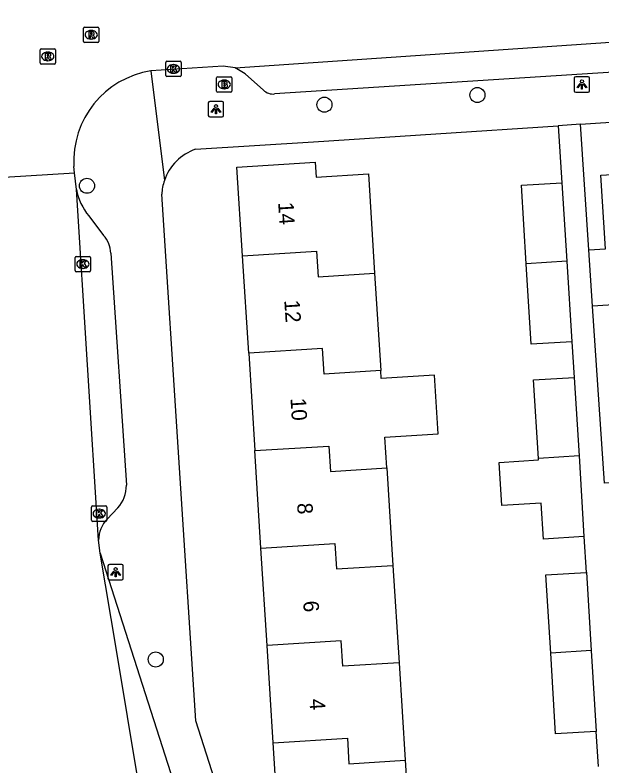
# Model space of a CAD drawing. Extents: x 159689 to 160786, y 387323 to 388339.
# Drawn here: x 160508.1 to 160546.16, y 387533.2 to 387581.88 of the extents above; entities that cross this region are included whole.
import ezdxf

# ---------------------------------------------------------------- set-up
doc = ezdxf.new("R2010")
doc.units = 0
for name, color, linetype in [('IMGEO_Boom', 7, 'Continuous'), ('IMGEO_Brandkraan', 7, 'Continuous'), ('IMGEO_Fietspad_gesloten', 7, 'Continuous'), ('IMGEO_Kolk', 7, 'Continuous'), ('IMGEO_Lichtpunt', 7, 'Continuous'), ('IMGEO_Muur', 7, 'Continuous'), ('IMGEO_Pand', 7, 'Continuous'), ('IMGEO_Pand_nummerreeks', 7, 'Continuous'), ('IMGEO_Rijbaan_lokaal_gesloten', 7, 'Continuous'), ('IMGEO_Rijbaan_lokaal_open', 7, 'Continuous'), ('IMGEO_Rioolput', 7, 'Continuous'), ('IMGEO_Voetpad_open', 7, 'Continuous')]:
    doc.layers.add(name, color=color, linetype=linetype)

msp = doc.modelspace()

# ---------------------------------------------------------------- linework, layer by layer
at = {"layer": 'IMGEO_Boom'}
for centre in [(160538.079, 387576.681), (160528.161, 387576.055), (160512.763, 387570.791), (160517.22, 387540.048)]:
    msp.add_circle(centre, 0.489, dxfattribs=at)
at = {"layer": 'IMGEO_Brandkraan'}
for p, q in [((160521.237, 387577.867), (160522.089, 387577.867)), ((160521.162, 387576.941), (160521.162, 387577.793)), ((160521.65, 387577.647), (160521.675, 387577.647)), ((160522.163, 387577.793), (160522.163, 387576.941)), ((160522.089, 387576.867), (160521.237, 387576.867)), ((160521.673, 387577.087), (160521.648, 387577.087))]:
    msp.add_line(p, q, dxfattribs=at)
for points in [[(160521.237, 387577.867), (160522.089, 387577.867)], [(160521.162, 387576.941), (160521.162, 387577.793)], [(160521.51, 387577.567), (160521.51, 387577.167), (160521.723, 387577.167)], [(160521.741, 387577.567), (160521.51, 387577.567)], [(160521.689, 387577.486), (160521.635, 387577.486), (160521.635, 387577.41)], [(160521.635, 387577.41), (160521.688, 387577.41)], [(160521.697, 387577.334), (160521.635, 387577.334), (160521.635, 387577.253)], [(160522.163, 387577.793), (160522.163, 387576.941)], [(160522.089, 387576.867), (160521.237, 387576.867)], [(160521.635, 387577.253), (160521.697, 387577.253)]]:
    msp.add_lwpolyline(points, dxfattribs=at)
for centre, radius, start, end in [((160521.239, 387577.791), 0.0765, 91.552, 178.448), ((160521.239, 387577.791), 0.0765, 91.552, 178.448), ((160522.087, 387577.791), 0.0765, 1.552, 88.448), ((160522.087, 387577.791), 0.0765, 1.552, 88.448), ((160521.69, 387577.448), 0.0379, 267.8285, 90.9355), ((160521.698, 387577.293), 0.0404, 269.8759, 90.5077), ((160521.745, 387577.422), 0.145, 59.4692, 91.5367), ((160521.77, 387577.469), 0.0922, 285.5137, 58.1501), ((160521.775, 387577.277), 0.105, 301.3115, 78.989), ((160521.239, 387576.943), 0.0765, 181.552, 268.448), ((160521.239, 387576.943), 0.0765, 181.552, 268.448), ((160521.729, 387577.418), 0.251, 268.6676, 293.5347), ((160522.087, 387576.943), 0.0765, 271.552, 358.448), ((160522.087, 387576.943), 0.0765, 271.552, 358.448)]:
    msp.add_arc(centre, radius, start, end, dxfattribs=at)
for centre, major_axis, ratio, start_param, end_param in [((160521.649, 387577.367), (-0.387, 0.002), 0.722429, 4.712389, 7.853982), ((160521.674, 387577.367), (-0.39, 0.002), 0.717154, 1.570796, 4.712389)]:
    msp.add_ellipse(centre, major_axis=major_axis, ratio=ratio, start_param=start_param, end_param=end_param, dxfattribs=at)
at = {"layer": 'IMGEO_Fietspad_gesloten'}
msp.add_lwpolyline([(160513.624, 387546.939), (160521.823, 387521.321)], dxfattribs=at)
at = {"layer": 'IMGEO_Kolk'}
for p, q in [((160517.868, 387577.949), (160517.868, 387578.801)), ((160517.943, 387578.875), (160518.795, 387578.875)), ((160518.869, 387578.801), (160518.869, 387577.949)), ((160518.356, 387578.655), (160518.381, 387578.655)), ((160518.795, 387577.875), (160517.943, 387577.875)), ((160518.379, 387578.095), (160518.354, 387578.095)), ((160511.995, 387565.284), (160511.995, 387566.136)), ((160512.07, 387566.21), (160512.922, 387566.21)), ((160512.996, 387566.136), (160512.996, 387565.284)), ((160512.483, 387565.99), (160512.508, 387565.99)), ((160512.922, 387565.21), (160512.07, 387565.21)), ((160512.506, 387565.43), (160512.481, 387565.43)), ((160513.056, 387549.087), (160513.056, 387549.939)), ((160513.131, 387550.013), (160513.983, 387550.013)), ((160513.544, 387549.793), (160513.569, 387549.793)), ((160514.057, 387549.939), (160514.057, 387549.087)), ((160513.567, 387549.233), (160513.542, 387549.233)), ((160513.983, 387549.013), (160513.131, 387549.013))]:
    msp.add_line(p, q, dxfattribs=at)
for points in [[(160517.868, 387577.949), (160517.868, 387578.801)], [(160517.943, 387578.875), (160518.795, 387578.875)], [(160518.869, 387578.801), (160518.869, 387577.949)], [(160518.189, 387578.575), (160518.312, 387578.575), (160518.312, 387578.424), (160518.442, 387578.575), (160518.606, 387578.575), (160518.46, 387578.424), (160518.613, 387578.175), (160518.461, 387578.175), (160518.376, 387578.339), (160518.312, 387578.272), (160518.312, 387578.175), (160518.189, 387578.175), (160518.189, 387578.575)], [(160518.795, 387577.875), (160517.943, 387577.875)], [(160511.995, 387565.284), (160511.995, 387566.136)], [(160512.07, 387566.21), (160512.922, 387566.21)], [(160512.996, 387566.136), (160512.996, 387565.284)], [(160512.316, 387565.91), (160512.439, 387565.91), (160512.439, 387565.759), (160512.569, 387565.91), (160512.733, 387565.91), (160512.587, 387565.759), (160512.74, 387565.51), (160512.588, 387565.51), (160512.503, 387565.674), (160512.439, 387565.607), (160512.439, 387565.51), (160512.316, 387565.51), (160512.316, 387565.91)], [(160512.922, 387565.21), (160512.07, 387565.21)], [(160513.056, 387549.087), (160513.056, 387549.939)], [(160513.131, 387550.013), (160513.983, 387550.013)], [(160513.377, 387549.713), (160513.5, 387549.713), (160513.5, 387549.562), (160513.63, 387549.713), (160513.794, 387549.713), (160513.648, 387549.562), (160513.801, 387549.313), (160513.649, 387549.313), (160513.564, 387549.477), (160513.5, 387549.41), (160513.5, 387549.313), (160513.377, 387549.313), (160513.377, 387549.713)], [(160514.057, 387549.939), (160514.057, 387549.087)], [(160513.983, 387549.013), (160513.131, 387549.013)]]:
    msp.add_lwpolyline(points, dxfattribs=at)
for centre, start, end in [((160517.945, 387578.799), 91.552, 178.448), ((160517.945, 387578.799), 91.552, 178.448), ((160518.793, 387578.799), 1.552, 88.448), ((160518.793, 387578.799), 1.552, 88.448), ((160517.945, 387577.951), 181.552, 268.448), ((160517.945, 387577.951), 181.552, 268.448), ((160518.793, 387577.951), 271.552, 358.448), ((160518.793, 387577.951), 271.552, 358.448), ((160512.072, 387566.134), 91.552, 178.448), ((160512.072, 387566.134), 91.552, 178.448), ((160512.92, 387566.134), 1.552, 88.448), ((160512.92, 387566.134), 1.552, 88.448), ((160512.072, 387565.286), 181.552, 268.448), ((160512.072, 387565.286), 181.552, 268.448), ((160512.92, 387565.286), 271.552, 358.448), ((160512.92, 387565.286), 271.552, 358.448), ((160513.133, 387549.937), 91.552, 178.448), ((160513.133, 387549.937), 91.552, 178.448), ((160513.981, 387549.937), 1.552, 88.448), ((160513.981, 387549.937), 1.552, 88.448), ((160513.133, 387549.089), 181.552, 268.448), ((160513.133, 387549.089), 181.552, 268.448), ((160513.981, 387549.089), 271.552, 358.448), ((160513.981, 387549.089), 271.552, 358.448)]:
    msp.add_arc(centre, 0.0765, start, end, dxfattribs=at)
for centre, major_axis, ratio, start_param, end_param in [((160518.355, 387578.375), (-0.387, 0.002), 0.722429, 4.712389, 7.853982), ((160518.38, 387578.375), (-0.39, 0.002), 0.717154, 1.570796, 4.712389), ((160512.482, 387565.71), (-0.387, 0.002), 0.722429, 4.712389, 7.853982), ((160512.507, 387565.71), (-0.39, 0.002), 0.717154, 1.570796, 4.712389), ((160513.543, 387549.513), (-0.387, 0.002), 0.722429, 4.712389, 7.853982), ((160513.568, 387549.513), (-0.39, 0.002), 0.717154, 1.570796, 4.712389)]:
    msp.add_ellipse(centre, major_axis=major_axis, ratio=ratio, start_param=start_param, end_param=end_param, dxfattribs=at)
at = {"layer": 'IMGEO_Lichtpunt'}
for p, q in [((160545.261, 387577.865), (160544.453, 387577.865)), ((160545.261, 387577.865), (160544.453, 387577.865)), ((160544.359, 387577.77), (160544.359, 387576.963)), ((160544.359, 387577.77), (160544.359, 387576.963)), ((160545.355, 387576.963), (160545.355, 387577.77)), ((160545.355, 387576.963), (160545.355, 387577.77)), ((160544.453, 387576.869), (160545.261, 387576.869)), ((160544.453, 387576.869), (160545.261, 387576.869)), ((160520.628, 387576.165), (160520.628, 387575.358)), ((160520.628, 387576.165), (160520.628, 387575.358)), ((160521.53, 387576.26), (160520.722, 387576.26)), ((160521.53, 387576.26), (160520.722, 387576.26)), ((160521.624, 387575.358), (160521.624, 387576.165)), ((160521.624, 387575.358), (160521.624, 387576.165)), ((160520.722, 387575.264), (160521.53, 387575.264)), ((160520.722, 387575.264), (160521.53, 387575.264)), ((160515.024, 387546.211), (160514.216, 387546.211)), ((160515.024, 387546.211), (160514.216, 387546.211)), ((160514.122, 387546.116), (160514.122, 387545.309)), ((160514.122, 387546.116), (160514.122, 387545.309)), ((160515.118, 387545.309), (160515.118, 387546.116)), ((160515.118, 387545.309), (160515.118, 387546.116)), ((160514.216, 387545.215), (160515.024, 387545.215)), ((160514.216, 387545.215), (160515.024, 387545.215))]:
    msp.add_line(p, q, dxfattribs=at)
for points in [[(160544.733, 387577.434), (160544.772, 387577.406), (160544.584, 387577.144), (160544.546, 387577.171), (160544.733, 387577.434)], [(160544.835, 387577.386), (160544.882, 387577.386), (160544.882, 387577.064), (160544.835, 387577.064), (160544.835, 387577.386)], [(160544.945, 387577.406), (160544.983, 387577.433), (160545.17, 387577.171), (160545.131, 387577.143), (160544.945, 387577.406)], [(160521.002, 387575.829), (160521.041, 387575.801), (160520.853, 387575.539), (160520.815, 387575.566), (160521.002, 387575.829)], [(160521.104, 387575.781), (160521.151, 387575.781), (160521.151, 387575.459), (160521.104, 387575.459), (160521.104, 387575.781)], [(160521.214, 387575.801), (160521.252, 387575.828), (160521.439, 387575.566), (160521.4, 387575.538), (160521.214, 387575.801)], [(160514.496, 387545.78), (160514.535, 387545.752), (160514.347, 387545.49), (160514.309, 387545.517), (160514.496, 387545.78)], [(160514.598, 387545.732), (160514.645, 387545.732), (160514.645, 387545.41), (160514.598, 387545.41), (160514.598, 387545.732)], [(160514.708, 387545.752), (160514.746, 387545.779), (160514.933, 387545.517), (160514.894, 387545.489), (160514.708, 387545.752)]]:
    msp.add_lwpolyline(points, dxfattribs=at)
for centre in [(160544.858, 387577.568), (160521.127, 387575.963), (160514.621, 387545.914)]:
    msp.add_circle(centre, 0.0994, dxfattribs=at)
for centre, start, end in [((160544.453, 387577.77), 90, 180), ((160544.453, 387577.77), 90, 180), ((160545.261, 387577.77), 0, 90), ((160545.261, 387577.77), 0, 90), ((160544.453, 387576.963), 180, 270), ((160544.453, 387576.963), 180, 270), ((160545.261, 387576.963), 270, 0), ((160545.261, 387576.963), 270, 360), ((160520.722, 387576.165), 90, 180), ((160520.722, 387576.165), 90, 180), ((160521.53, 387576.165), 0, 90), ((160521.53, 387576.165), 0, 90), ((160520.722, 387575.358), 180, 270), ((160520.722, 387575.358), 180, 270), ((160521.53, 387575.358), 270, 0), ((160521.53, 387575.358), 270, 360), ((160514.216, 387546.116), 90, 180), ((160514.216, 387546.116), 90, 180), ((160515.024, 387546.116), 0, 90), ((160515.024, 387546.116), 0, 90), ((160514.216, 387545.309), 180, 270), ((160514.216, 387545.309), 180, 270), ((160515.024, 387545.309), 270, 0), ((160515.024, 387545.309), 270, 360)]:
    msp.add_arc(centre, 0.0946, start, end, dxfattribs=at)
at = {"layer": 'IMGEO_Muur'}
msp.add_lwpolyline([(160527.452, 387573.635), (160543.319, 387574.688), (160543.331, 387574.689)], dxfattribs=at)
at = {"layer": 'IMGEO_Pand'}
for points in [[(160522.85, 387566.244), (160522.489, 387571.997), (160527.564, 387572.316), (160527.625, 387571.349), (160531.011, 387571.562), (160531.415, 387565.12)], [(160545.312, 387566.631), (160546.376, 387566.696), (160546.084, 387571.472), (160552.517, 387571.865)], [(160541.243, 387565.736), (160540.932, 387570.83), (160543.564, 387570.99)], [(160543.564, 387570.99), (160543.874, 387565.901)], [(160545.535, 387562.987), (160545.312, 387566.631)], [(160522.85, 387566.244), (160527.644, 387566.543), (160527.747, 387564.89), (160531.415, 387565.12)], [(160523.247, 387559.924), (160522.85, 387566.244)], [(160543.874, 387565.901), (160541.243, 387565.736)], [(160544.194, 387560.663), (160541.562, 387560.502), (160541.243, 387565.736)], [(160543.874, 387565.901), (160544.194, 387560.663)], [(160531.415, 387565.12), (160531.812, 387558.799)], [(160551.96, 387563.38), (160545.535, 387562.987)], [(160531.812, 387558.799), (160528.147, 387558.57), (160528.044, 387560.223), (160523.247, 387559.924)], [(160523.247, 387559.924), (160523.644, 387553.602)], [(160532.209, 387552.478), (160532.084, 387554.472), (160535.529, 387554.688), (160535.289, 387558.507), (160531.844, 387558.291), (160531.812, 387558.799)], [(160542.037, 387553.095), (160541.726, 387558.188), (160544.358, 387558.348)], [(160544.358, 387558.348), (160544.668, 387553.261)], [(160523.644, 387553.602), (160528.445, 387553.901), (160528.548, 387552.248), (160532.209, 387552.478)], [(160524.041, 387547.28), (160523.644, 387553.602)], [(160544.984, 387548.021), (160542.356, 387547.86), (160542.214, 387550.191), (160539.668, 387550.036), (160539.497, 387552.839), (160542.043, 387552.994), (160542.037, 387553.095)], [(160544.668, 387553.261), (160542.037, 387553.095)], [(160544.668, 387553.261), (160544.988, 387548.021), (160544.984, 387548.021)], [(160532.209, 387552.478), (160532.606, 387546.157)], [(160524.041, 387547.28), (160528.845, 387547.58), (160528.948, 387545.927), (160532.606, 387546.157)], [(160524.438, 387540.959), (160524.041, 387547.28)], [(160532.606, 387546.157), (160533.003, 387539.836)], [(160542.831, 387540.454), (160542.52, 387545.545), (160545.126, 387545.703)], [(160545.126, 387545.703), (160545.152, 387545.705), (160545.462, 387540.62)], [(160533.003, 387539.836), (160529.349, 387539.606), (160529.246, 387541.259), (160524.438, 387540.959)], [(160524.835, 387534.638), (160524.438, 387540.959)], [(160545.462, 387540.62), (160542.831, 387540.454)], [(160545.757, 387535.376), (160543.15, 387535.217), (160542.831, 387540.454)], [(160545.462, 387540.62), (160545.782, 387535.378), (160545.757, 387535.376)], [(160533.003, 387539.836), (160533.4, 387533.515)], [(160524.835, 387534.638), (160529.646, 387534.938), (160529.749, 387533.285), (160533.4, 387533.515)], [(160533.4, 387533.515), (160533.804, 387527.073), (160530.154, 387526.844), (160530.093, 387527.813), (160525.282, 387527.511), (160524.835, 387534.638)]]:
    msp.add_lwpolyline(points, dxfattribs=at)
at = {"layer": 'IMGEO_Rijbaan_lokaal_gesloten'}
for points in [[(160505.967, 387571.256), (160511.958, 387571.631)], [(160512.072, 387570.55), (160511.958, 387571.631)], [(160513.513, 387547.801), (160512.072, 387570.55)], [(160513.624, 387546.939), (160513.513, 387547.801)], [(160516.811, 387527.746), (160514.668, 387540.653), (160513.624, 387546.939)]]:
    msp.add_lwpolyline(points, dxfattribs=at)
at = {"layer": 'IMGEO_Rijbaan_lokaal_open'}
for points in [[(160522.381, 387578.44), (160570.096, 387581.71)], [(160522.381, 387578.44), (160521.583, 387578.558), (160516.911, 387578.248)], [(160511.958, 387571.631), (160511.916, 387572.05)]]:
    msp.add_lwpolyline(points, dxfattribs=at)
msp.add_arc((160517.821, 387572.403), 5.915, 98.8458, 183.4231, dxfattribs=at)
at = {"layer": 'IMGEO_Rioolput'}
for p, q in [((160512.535, 387580.164), (160512.535, 387581.016)), ((160512.61, 387581.09), (160513.462, 387581.09)), ((160513.023, 387580.87), (160513.048, 387580.87)), ((160513.536, 387581.016), (160513.536, 387580.164)), ((160513.046, 387580.31), (160513.021, 387580.31)), ((160513.462, 387580.09), (160512.61, 387580.09)), ((160509.721, 387578.761), (160509.721, 387579.613)), ((160509.796, 387579.687), (160510.648, 387579.687)), ((160510.209, 387579.467), (160510.234, 387579.467)), ((160510.722, 387579.613), (160510.722, 387578.761)), ((160510.232, 387578.907), (160510.207, 387578.907)), ((160510.648, 387578.687), (160509.796, 387578.687))]:
    msp.add_line(p, q, dxfattribs=at)
for points in [[(160512.535, 387580.164), (160512.535, 387581.016)], [(160512.61, 387581.09), (160513.462, 387581.09)], [(160513.124, 387580.788), (160512.872, 387580.79), (160512.872, 387580.39)], [(160513.536, 387581.016), (160513.536, 387580.164)], [(160512.872, 387580.39), (160512.996, 387580.39), (160512.996, 387580.552), (160513.007, 387580.552)], [(160513.05, 387580.709), (160512.996, 387580.709), (160512.996, 387580.628)], [(160512.996, 387580.628), (160513.048, 387580.628)], [(160513.054, 387580.523), (160513.125, 387580.39), (160513.265, 387580.39), (160513.2, 387580.516)], [(160513.462, 387580.09), (160512.61, 387580.09)], [(160509.721, 387578.761), (160509.721, 387579.613)], [(160509.796, 387579.687), (160510.648, 387579.687)], [(160510.31, 387579.385), (160510.058, 387579.387), (160510.058, 387578.987)], [(160510.236, 387579.306), (160510.182, 387579.306), (160510.182, 387579.225)], [(160510.722, 387579.613), (160510.722, 387578.761)], [(160510.058, 387578.987), (160510.182, 387578.987), (160510.182, 387579.149), (160510.193, 387579.149)], [(160510.182, 387579.225), (160510.234, 387579.225)], [(160510.24, 387579.12), (160510.311, 387578.987), (160510.451, 387578.987), (160510.386, 387579.113)], [(160510.648, 387578.687), (160509.796, 387578.687)]]:
    msp.add_lwpolyline(points, dxfattribs=at)
for centre, radius, start, end in [((160512.612, 387581.014), 0.0765, 91.552, 178.448), ((160512.612, 387581.014), 0.0765, 91.552, 178.448), ((160513.123, 387580.678), 0.109, 350.3612, 89.416), ((160513.46, 387581.014), 0.0765, 1.552, 88.448), ((160513.46, 387581.014), 0.0765, 1.552, 88.448), ((160513.006, 387580.499), 0.0533, 26.0293, 88.6989), ((160513.032, 387580.817), 0.19, 274.7715, 282.9687), ((160513.056, 387580.613), 0.0964, 77.0061, 93.1865), ((160513.07, 387580.67), 0.0378, 276.6634, 79.6772), ((160513.121, 387580.678), 0.112, 277.5842, 350.9817), ((160513.105, 387580.463), 0.108, 29.5134, 73.7905), ((160512.612, 387580.166), 0.0765, 181.552, 268.448), ((160512.612, 387580.166), 0.0765, 181.552, 268.448), ((160513.46, 387580.166), 0.0765, 271.552, 358.448), ((160513.46, 387580.166), 0.0765, 271.552, 358.448), ((160509.798, 387579.611), 0.0765, 91.552, 178.448), ((160509.798, 387579.611), 0.0765, 91.552, 178.448), ((160510.242, 387579.21), 0.0964, 77.0061, 93.1865), ((160510.256, 387579.267), 0.0378, 276.6634, 79.6772), ((160510.309, 387579.275), 0.109, 350.3612, 89.416), ((160510.646, 387579.611), 0.0765, 1.552, 88.448), ((160510.646, 387579.611), 0.0765, 1.552, 88.448), ((160510.192, 387579.096), 0.0533, 26.0293, 88.6989), ((160510.218, 387579.414), 0.19, 274.7715, 282.9687), ((160510.307, 387579.275), 0.112, 277.5842, 350.9817), ((160510.291, 387579.06), 0.108, 29.5134, 73.7905), ((160509.798, 387578.763), 0.0765, 181.552, 268.448), ((160509.798, 387578.763), 0.0765, 181.552, 268.448), ((160510.646, 387578.763), 0.0765, 271.552, 358.448), ((160510.646, 387578.763), 0.0765, 271.552, 358.448)]:
    msp.add_arc(centre, radius, start, end, dxfattribs=at)
for centre, major_axis, ratio, start_param, end_param in [((160513.022, 387580.59), (-0.387, 0.002), 0.722429, 4.712389, 7.853982), ((160513.047, 387580.59), (-0.39, 0.002), 0.717154, 1.570796, 4.712389), ((160510.208, 387579.187), (-0.387, 0.002), 0.722429, 4.712389, 7.853982), ((160510.233, 387579.187), (-0.39, 0.002), 0.717154, 1.570796, 4.712389)]:
    msp.add_ellipse(centre, major_axis=major_axis, ratio=ratio, start_param=start_param, end_param=end_param, dxfattribs=at)
at = {"layer": 'IMGEO_Voetpad_open'}
for points in [[(160688.268, 387587.229), (160524.931, 387576.751)], [(160544.771, 387574.785), (160583.316, 387577.343), (160609.072, 387578.997)], [(160524.203, 387577.006), (160523.03, 387578.059), (160522.381, 387578.44)], [(160516.911, 387578.248), (160517.781, 387571.131)], [(160519.808, 387573.169), (160527.452, 387573.635), (160543.319, 387574.688)], [(160544.771, 387574.785), (160543.319, 387574.688)], [(160543.319, 387574.688), (160543.564, 387570.99)], [(160545.312, 387566.631), (160544.771, 387574.785)], [(160523.663, 387524.196), (160523.477, 387524.647), (160519.814, 387536.073), (160517.608, 387570.239)], [(160512.887, 387568.833), (160513.842, 387567.574)], [(160514.314, 387566.418), (160515.318, 387551.359)], [(160547.273, 387551.546), (160546.311, 387551.487), (160545.535, 387562.987)], [(160544.194, 387560.663), (160544.358, 387558.348)], [(160514.756, 387549.891), (160514.07, 387549.163)], [(160544.984, 387548.021), (160545.126, 387545.703)], [(160545.757, 387535.376), (160545.909, 387533.104)]]:
    msp.add_lwpolyline(points, dxfattribs=at)
for centre, radius, start, end in [((160524.837, 387577.649), 0.903, 225.4127, 275.9792), ((160520.891, 387570.065), 3.287, 109.2306, 161.0795), ((160520.938, 387570.056), 3.336, 161.1957, 176.8523), ((160515.914, 387571.322), 3.919, 191.3588, 219.4254), ((160512.311, 387566.275), 2.008, 4.0932, 40.3277), ((160513.265, 387551.303), 2.053, 316.5464, 1.5565), ((160515.448, 387547.804), 1.935, 135.4131, 180.1019)]:
    msp.add_arc(centre, radius, start, end, dxfattribs=at)

# ---------------------------------------------------------------- texts
at = {"layer": 'IMGEO_Pand_nummerreeks'}
for s, rotation, p in [('14', 273.5925, (160525.157, 387569.711)), ('12', 273.5925, (160525.556, 387563.359)), ('10', 273.5922, (160525.957, 387556.998)), ('8', 273.5925, (160526.383, 387550.183)), ('6', 273.5925, (160526.782, 387543.832)), ('4', 273.5925, (160527.181, 387537.476))]:
    msp.add_text(s, height=1, rotation=rotation, dxfattribs=at).set_placement(p)

doc.saveas('drawing.dxf')
